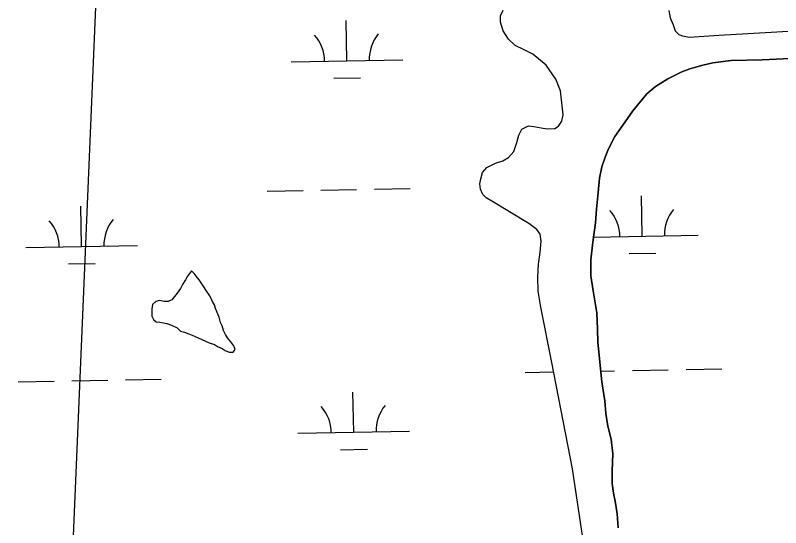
# Model space of a CAD drawing. Extents: x 3925854 to 3964121, y 224593 to 250589.
# Drawn here: x 3943659 to 3944344, y 233552 to 234010 of the extents above; entities that cross this region are included whole.
import ezdxf

# ---------------------------------------------------------------- set-up
doc = ezdxf.new("R2010")
doc.units = 0
for name, color, linetype in [('V-RIVR-RANG', 7, 'Continuous'), ('V-TOPO-MINR', 7, 'Continuous'), ('V-TOPO-SHOR', 7, 'Continuous'), ('V-WETL-SWMP', 7, 'Continuous')]:
    doc.layers.add(name, color=color, linetype=linetype)

msp = doc.modelspace()

# ---------------------------------------------------------------- linework, layer by layer
at = {"layer": 'V-RIVR-RANG'}
msp.add_lwpolyline([(3943765.567, 234844.599), (3943658.865, 232314.647)], dxfattribs=at)
at = {"layer": 'V-TOPO-MINR'}
msp.add_lwpolyline([(3943765.567, 234844.599), (3943658.865, 232314.647)], dxfattribs=at)
msp.add_lwpolyline([(3943765.567, 234844.599), (3943658.865, 232314.647)], dxfattribs=at)
at = {"layer": 'V-TOPO-SHOR'}
for points in [[(3944166.932, 233542.599), (3944157.735, 233604.285), (3944139.114, 233699.525), (3944129.312, 233748.847), (3944127, 233763.31), (3944126.576, 233775.836), (3944127.32, 233787.46), (3944128.782, 233797.752), (3944129.509, 233808.051), (3944128.559, 233814.248), (3944125.669, 233818.412), (3944118.671, 233823.806), (3944085.504, 233843.834), (3944080.39, 233846.846), (3944077.334, 233849.687), (3944075.339, 233854.721), (3944074.811, 233859.294), (3944075.46, 233863.851), (3944077.156, 233869.571), (3944081.043, 233873.937), (3944088.608, 233877.961), (3944095.262, 233879.936), (3944100.456, 233882.959), (3944105.24, 233888.345), (3944107.849, 233896.262), (3944109.707, 233903.015), (3944112.279, 233908.28), (3944118.21, 233911.297), (3944123.066, 233910.789), (3944129.673, 233909.376), (3944134.819, 233908.718), (3944141.744, 233908.921), (3944145.01, 233910.94), (3944148.017, 233915.466), (3944149.27, 233921.193), (3944146.905, 233942.727), (3944142.772, 233953.092), (3944134.101, 233965.579), (3944122.153, 233975.309), (3944113.815, 233979.692), (3944106.207, 233983.327), (3944100.241, 233988.854), (3944095.629, 233996.428), (3944093.079, 234004.12), (3944093.302, 234009.861), (3944095.428, 234014.692)], [(3944243.812, 234014.44), (3944245.203, 234008.089), (3944247.619, 234001.577), (3944249.462, 233996.25), (3944252.809, 233993.112), (3944256.18, 233991.89), (3944262.203, 233990.78), (3944288.589, 233992.492), (3944366.559, 233996.907)], [(3944352.612, 233971.459), (3944327.413, 233970.468), (3944299.714, 233969.657), (3944283.34, 233967.664), (3944274.18, 233965.429), (3944262.647, 233962.194), (3944255.545, 233959.638), (3944242.946, 233953.471), (3944231.807, 233946.551), (3944224.059, 233939.877), (3944211.636, 233924.725), (3944202.774, 233911.882), (3944195.569, 233901.667), (3944189.974, 233890.696), (3944186.783, 233883.227), (3944183.869, 233874.576), (3944181.674, 233864.443), (3944180.473, 233851.647), (3944179.245, 233836.641), (3944178.348, 233824.574), (3944175.759, 233807.082), (3944174.078, 233791.345), (3944174.035, 233777.061), (3944176.064, 233763.484), (3944179.341, 233744), (3944179.88, 233729.119), (3944180.463, 233717.621), (3944183.822, 233682.083), (3944186.687, 233664.961), (3944187.42, 233653.611), (3944189.333, 233642.392), (3944192.127, 233630.866), (3944193.72, 233617.738), (3944193.224, 233602.575), (3944193.075, 233591.237), (3944194.431, 233582.529), (3944195.952, 233575.144), (3944197.572, 233563.929), (3944198.436, 233551.4)], [(3943813.046, 233776.768), (3943811.25, 233773.292), (3943808.397, 233769.133), (3943806.601, 233765.657), (3943803.748, 233761.498), (3943801.256, 233758.381), (3943799.122, 233755.612), (3943795.599, 233753.908), (3943792.101, 233753.953), (3943787.919, 233755.059), (3943784.757, 233754.051), (3943781.57, 233751.295), (3943781.165, 233747.102), (3943781.124, 233743.955), (3943781.081, 233740.807), (3943782.443, 233737.989), (3943784.863, 233735.859), (3943788.357, 233735.462), (3943791.501, 233735.07), (3943794.641, 233734.329), (3943798.818, 233732.875), (3943803.684, 233730.36), (3943806.795, 233727.519), (3943810.279, 233726.424), (3943814.109, 233724.974), (3943817.242, 233723.882), (3943822.456, 233721.365), (3943825.936, 233719.919), (3943829.065, 233718.478), (3943832.545, 233717.034), (3943837.073, 233715.573), (3943839.848, 233713.788), (3943844.024, 233711.981), (3943846.799, 233710.195), (3943850.279, 233708.752), (3943853.777, 233708.704), (3943855.558, 233711.129), (3943854.551, 233714.291), (3943851.798, 233717.826), (3943848.695, 233721.367), (3943846.989, 233724.538), (3943845.288, 233728.058), (3943843.942, 233732.275), (3943842.58, 233735.093), (3943841.247, 233740.008), (3943839.553, 233744.229), (3943838.201, 233747.745), (3943837.194, 233750.908), (3943835.486, 233754.08), (3943833.102, 233759.009), (3943829.67, 233763.951), (3943827.611, 233767.128), (3943825.211, 233770.659), (3943823.499, 233773.481), (3943820.74, 233776.665), (3943819.024, 233779.137), (3943816.609, 233781.617), (3943813.046, 233776.768)]]:
    msp.add_lwpolyline(points, dxfattribs=at)
at = {"layer": 'V-WETL-SWMP'}
for p, q in [((3943955.705, 233969.567), (3943955.051, 234005.561)), ((3943905.713, 233968.658), (3944005.697, 233970.476)), ((3943943.988, 233953.92), (3943967.984, 233954.357)), ((3943884.408, 233852.82), (3943916.402, 233853.401)), ((3943932.4, 233853.692), (3943964.394, 233854.274)), ((3943980.392, 233854.565), (3944012.387, 233855.147)), ((3944220.04, 233812.485), (3944219.386, 233848.479)), ((3943718.215, 233803.36), (3943717.561, 233839.354)), ((3944176.441, 233811.692), (3944270.032, 233813.394)), ((3943668.224, 233802.451), (3943768.207, 233804.269)), ((3944208.323, 233796.838), (3944232.319, 233797.274)), ((3943706.498, 233787.713), (3943730.494, 233788.15)), ((3944115.397, 233690.491), (3944140.791, 233690.953)), ((3944182.912, 233691.719), (3944195.384, 233691.946)), ((3944211.381, 233692.236), (3944243.376, 233692.818)), ((3944259.373, 233693.109), (3944291.368, 233693.691)), ((3943661.564, 233682.239), (3943693.559, 233682.821)), ((3943709.556, 233683.112), (3943741.551, 233683.693)), ((3943757.548, 233683.984), (3943789.543, 233684.566)), ((3943961.753, 233636.947), (3943961.099, 233672.941)), ((3943911.761, 233636.038), (3944011.745, 233637.856)), ((3943950.036, 233621.3), (3943974.032, 233621.737))]:
    msp.add_line(p, q, dxfattribs=at)
for points in [[(3944166.932, 233542.6), (3944157.735, 233604.285), (3944139.115, 233699.526), (3944129.312, 233748.847), (3944127, 233763.311), (3944126.577, 233775.836), (3944127.32, 233787.461), (3944128.782, 233797.751), (3944129.508, 233808.051), (3944128.559, 233814.249), (3944125.669, 233818.411), (3944118.671, 233823.806), (3944085.504, 233843.834), (3944080.39, 233846.847), (3944077.334, 233849.686), (3944075.339, 233854.72), (3944074.811, 233859.293), (3944075.46, 233863.85), (3944077.156, 233869.571), (3944081.043, 233873.938), (3944088.608, 233877.961), (3944095.262, 233879.935), (3944100.457, 233882.959), (3944105.241, 233888.345), (3944107.85, 233896.263), (3944109.707, 233903.014), (3944112.28, 233908.281), (3944118.211, 233911.296), (3944123.065, 233910.789), (3944129.673, 233909.376), (3944134.82, 233908.719), (3944141.744, 233908.922), (3944145.011, 233910.94), (3944148.017, 233915.466), (3944149.271, 233921.193), (3944146.905, 233942.727), (3944142.772, 233953.092), (3944134.101, 233965.578), (3944122.153, 233975.31), (3944113.816, 233979.691), (3944106.206, 233983.327), (3944100.241, 233988.855), (3944095.628, 233996.428), (3944093.079, 234004.12), (3944093.303, 234009.861), (3944095.429, 234014.693)], [(3944243.813, 234014.441), (3944245.202, 234008.089), (3944247.619, 234001.577), (3944249.463, 233996.25)], [(3944249.463, 233996.25), (3944252.808, 233993.113), (3944256.18, 233991.89), (3944262.203, 233990.779), (3944288.589, 233992.492), (3944366.558, 233996.907)], [(3944198.437, 233551.4), (3944197.572, 233563.93), (3944195.953, 233575.145), (3944194.431, 233582.529), (3944193.074, 233591.237), (3944193.224, 233602.575), (3944193.72, 233617.738), (3944192.127, 233630.867), (3944189.334, 233642.392), (3944187.421, 233653.611), (3944186.687, 233664.961), (3944183.822, 233682.083), (3944180.464, 233717.622), (3944179.88, 233729.118), (3944179.341, 233744), (3944176.064, 233763.484), (3944174.035, 233777.061), (3944174.077, 233791.346), (3944175.759, 233807.083), (3944178.347, 233824.575), (3944179.244, 233836.64), (3944180.473, 233851.646), (3944181.674, 233864.443), (3944183.87, 233874.577), (3944186.783, 233883.227), (3944189.975, 233890.696), (3944195.57, 233901.668), (3944202.775, 233911.882), (3944211.635, 233924.725), (3944224.06, 233939.877), (3944231.807, 233946.55), (3944242.945, 233953.471), (3944255.545, 233959.637), (3944262.648, 233962.194), (3944274.179, 233965.429), (3944283.34, 233967.664), (3944299.714, 233969.656), (3944327.414, 233970.467), (3944352.611, 233971.458)]]:
    msp.add_lwpolyline(points, dxfattribs=at)
msp.add_lwpolyline([(3943801.256, 233758.381), (3943799.121, 233755.611), (3943795.599, 233753.908), (3943792.101, 233753.954), (3943787.918, 233755.059), (3943784.756, 233754.052), (3943781.57, 233751.295), (3943781.165, 233747.102), (3943781.081, 233740.806), (3943782.443, 233737.989), (3943784.864, 233735.858), (3943788.358, 233735.462), (3943791.501, 233735.07), (3943794.64, 233734.329), (3943798.819, 233732.874), (3943803.684, 233730.36), (3943806.795, 233727.52), (3943810.279, 233726.424), (3943814.108, 233724.974), (3943817.242, 233723.883), (3943822.457, 233721.365), (3943825.936, 233719.919), (3943829.066, 233718.478), (3943832.545, 233717.033), (3943837.074, 233715.573), (3943839.849, 233713.787), (3943844.024, 233711.982), (3943846.799, 233710.196), (3943850.278, 233708.751), (3943853.776, 233708.704), (3943855.558, 233711.13), (3943854.55, 233714.292), (3943851.798, 233717.827), (3943848.696, 233721.367), (3943846.989, 233724.538), (3943845.287, 233728.059), (3943843.943, 233732.275), (3943842.581, 233735.092), (3943841.247, 233740.008), (3943839.553, 233744.229), (3943838.201, 233747.745), (3943837.193, 233750.907), (3943835.486, 233754.079), (3943833.102, 233759.009), (3943829.669, 233763.952), (3943827.612, 233767.128), (3943825.21, 233770.659), (3943823.498, 233773.48), (3943820.741, 233776.665), (3943819.025, 233779.137), (3943816.609, 233781.618), (3943813.046, 233776.767), (3943811.25, 233773.293), (3943808.396, 233769.132), (3943806.601, 233765.657), (3943803.747, 233761.497)], close=True, dxfattribs=at)
for centre, start, end in [((3943900.463, 233969.037), 0.269879, 41.813537), ((3944010.93, 233971.046), 140.269876, 181.813534), ((3944164.798, 233811.955), 0.269879, 41.813537), ((3944275.266, 233813.964), 140.269876, 181.813534), ((3943662.973, 233802.83), 0.269879, 41.813537), ((3943773.441, 233804.839), 140.269876, 181.813534), ((3944016.978, 233638.426), 140.269876, 181.813534), ((3943906.511, 233636.417), 0.269879, 41.813537)]:
    msp.add_arc(centre, 35.246, start, end, dxfattribs=at)

doc.saveas('drawing.dxf')
